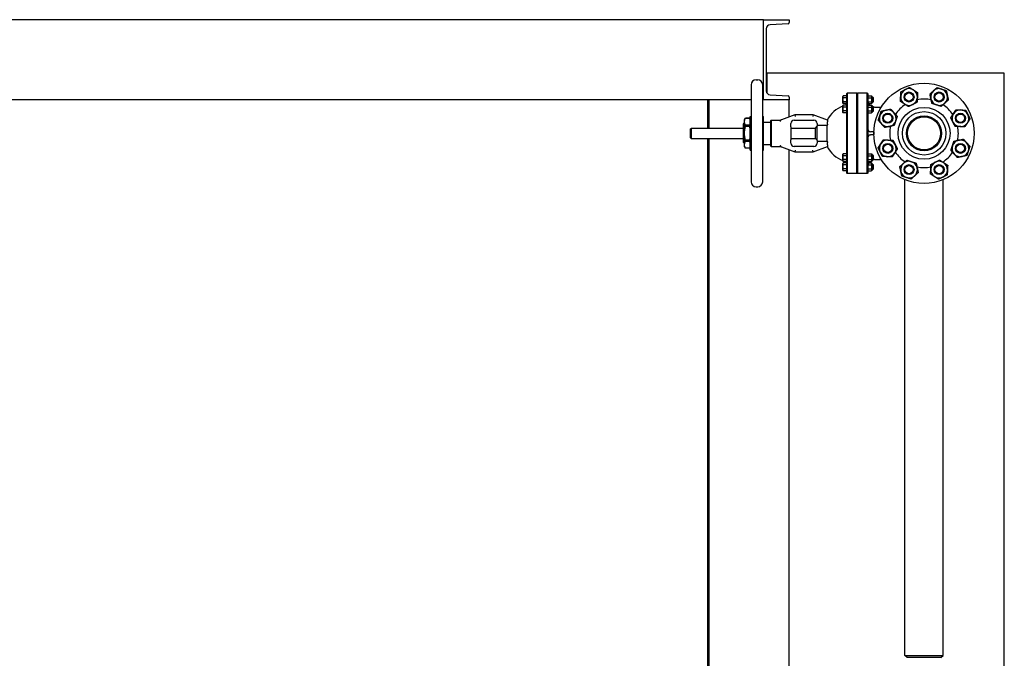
# Model space of a CAD drawing. Header units: inches. Extents: x 5 to 1128, y -85 to 748.
# Tile 598 of 656: x 982 to 1056, y 393 to 440. Entities that reach past the tile are written whole.
import ezdxf

# ---------------------------------------------------------------- set-up
doc = ezdxf.new("R2010")
doc.units = ezdxf.units.IN
doc.header["$LTSCALE"] = 32
doc.header["$MEASUREMENT"] = 0
doc.layers.add('Visible (ANSI)', color=7, linetype='Continuous', lineweight=30)

msp = doc.modelspace()

# ---------------------------------------------------------------- linework, layer by layer
at = {"layer": 'Visible (ANSI)'}
for p, q in [((1037.80578, 440.48367), (917.05578, 440.48367)), ((1037.80578, 434.48367), (1037.80578, 440.48367)), ((1037.80578, 440.48367), (1039.72578, 440.48367)), ((1039.72578, 440.48367), (1039.72578, 440.27662)), ((1038.00578, 439.80772), (1038.00578, 435.15962)), ((1039.63481, 440.18075), (1038.29306, 440.11045)), ((1037.24673, 435.98367), (1037.36484, 435.98367)), ((1038.00578, 436.48367), (1038.05578, 436.48367)), ((1038.05578, 436.34917), (1038.00578, 436.34917)), ((1055.80578, 436.48367), (1038.05578, 436.48367)), ((1038.05578, 436.48367), (1038.05578, 434.99284)), ((1055.80578, 360.48367), (1055.80578, 436.48367)), ((1036.87271, 435.60965), (1036.87271, 428.35769)), ((1037.73885, 428.35769), (1037.73885, 435.60965)), ((1036.87271, 434.48367), (917.05578, 434.48367)), ((1033.63578, 432.37737), (1033.63578, 434.48367)), ((1033.93283, 434.48367), (1033.72578, 434.48367)), ((1033.72578, 432.37737), (1033.72578, 434.48367)), ((1037.80578, 434.48367), (1037.73885, 434.48367)), ((1039.72578, 434.48367), (1037.80578, 434.48367)), ((1038.29306, 434.85689), (1039.63481, 434.78658)), ((1039.72578, 434.69072), (1039.72578, 434.48367)), ((1039.72578, 433.21107), (1039.72578, 434.48367)), ((1043.74338, 434.74154), (1043.76571, 434.78022)), ((1043.74338, 434.70805), (1043.74338, 434.74154)), ((1043.74338, 434.49154), (1043.74338, 434.70805)), ((1043.74338, 434.27504), (1043.74338, 434.49154)), ((1044.01838, 434.78022), (1043.76571, 434.78022)), ((1044.01838, 434.63588), (1043.76571, 434.63588)), ((1044.01838, 434.95242), (1044.04963, 434.98367)), ((1044.01838, 434.89479), (1044.01838, 434.95242)), ((1044.01838, 433.35832), (1044.01838, 434.89479)), ((1044.04963, 434.98367), (1044.04963, 434.92588)), ((1044.77453, 434.98367), (1044.04963, 434.98367)), ((1044.04963, 434.92588), (1044.04963, 433.36118)), ((1044.77453, 434.92588), (1044.77453, 434.98367)), ((1044.80578, 434.95242), (1044.77453, 434.98367)), ((1044.77453, 433.36118), (1044.77453, 434.92588)), ((1044.80578, 434.95242), (1044.83703, 434.98367)), ((1044.80578, 434.89479), (1044.80578, 434.95242)), ((1044.80578, 434.95242), (1044.80578, 434.89479)), ((1044.80578, 433.35832), (1044.80578, 434.89479)), ((1044.80578, 434.89479), (1044.80578, 433.35832)), ((1044.83703, 434.98367), (1044.83703, 434.92588)), ((1045.56193, 434.98367), (1044.83703, 434.98367)), ((1044.83703, 434.92588), (1044.83703, 433.36118)), ((1045.56193, 434.92588), (1045.56193, 434.98367)), ((1045.59318, 434.95242), (1045.56193, 434.98367)), ((1045.56193, 433.36118), (1045.56193, 434.92588)), ((1045.59318, 434.95242), (1045.59318, 434.89479)), ((1045.59318, 434.89479), (1045.59318, 433.35832)), ((1045.59318, 434.74154), (1045.61551, 434.78022)), ((1045.61551, 434.78022), (1045.88336, 434.78022)), ((1045.61551, 434.63588), (1045.88336, 434.63588)), ((1045.90568, 434.74154), (1045.88336, 434.78022)), ((1045.90568, 434.70805), (1045.90568, 434.74154)), ((1045.90568, 434.49154), (1045.90568, 434.70805)), ((1045.90568, 434.67904), (1045.98113, 434.67904)), ((1045.90568, 434.27504), (1045.90568, 434.49154)), ((1045.98113, 434.30404), (1045.98113, 434.67904)), ((1046.01838, 434.64179), (1045.98113, 434.67904)), ((1046.01838, 434.34129), (1046.01838, 434.64179)), ((1043.74338, 434.24154), (1043.74338, 434.27504)), ((1043.74338, 434.24154), (1043.76571, 434.20287)), ((1043.74338, 434.05257), (1043.76571, 434.09124)), ((1043.74338, 434.01907), (1043.74338, 434.05257)), ((1043.74338, 433.80257), (1043.74338, 434.01907)), ((1043.74338, 433.58606), (1043.74338, 433.80257)), ((1044.01838, 434.34721), (1043.76571, 434.34721)), ((1044.00328, 434.20287), (1043.76571, 434.20287)), ((1044.01838, 434.09124), (1043.76571, 434.09124)), ((1044.01838, 433.9469), (1043.76571, 433.9469)), ((1044.01838, 433.65823), (1043.76571, 433.65823)), ((1045.59318, 434.05257), (1045.61551, 434.09124)), ((1045.61551, 434.34721), (1045.88336, 434.34721)), ((1045.61551, 434.09124), (1045.88336, 434.09124)), ((1045.61551, 433.9469), (1045.88336, 433.9469)), ((1045.61551, 433.65823), (1045.88336, 433.65823)), ((1045.65977, 434.20287), (1045.88336, 434.20287)), ((1045.90568, 434.24154), (1045.88336, 434.20287)), ((1045.90568, 434.05257), (1045.88336, 434.09124)), ((1045.90568, 434.30404), (1045.98113, 434.30404)), ((1045.90568, 434.24154), (1045.90568, 434.27504)), ((1045.90568, 434.01907), (1045.90568, 434.05257)), ((1045.90568, 433.80257), (1045.90568, 434.01907)), ((1045.90568, 433.99007), (1045.98113, 433.99007)), ((1045.90568, 433.58606), (1045.90568, 433.80257)), ((1046.01838, 434.34129), (1045.98113, 434.30404)), ((1045.98113, 433.61507), (1045.98113, 433.99007)), ((1046.01838, 433.95282), (1045.98113, 433.99007)), ((1046.01838, 433.65232), (1045.98113, 433.61507)), ((1046.01838, 433.65232), (1046.01838, 433.95282)), ((1046.09318, 433.95217), (1046.614, 433.95217)), ((1036.38059, 432.98761), (1036.44878, 433.10572)), ((1036.38059, 432.8531), (1036.38059, 432.98761)), ((1036.44878, 433.10572), (1036.44878, 433.10365)), ((1036.74547, 433.10572), (1036.44878, 433.10572)), ((1036.74547, 433.10365), (1036.44878, 433.10365)), ((1036.74547, 433.10365), (1036.74547, 433.10572)), ((1036.81366, 432.98761), (1036.74547, 433.10572)), ((1036.81366, 430.72383), (1036.81366, 433.24351)), ((1036.81366, 433.24351), (1036.87271, 433.24351)), ((1037.73885, 433.24351), (1037.79791, 433.24351)), ((1037.79791, 430.72383), (1037.79791, 433.24351)), ((1038.34909, 432.93667), (1038.38034, 432.96792)), ((1038.34909, 431.03067), (1038.34909, 432.93667)), ((1038.38034, 432.96792), (1038.38034, 430.99942)), ((1038.38034, 432.96792), (1039.03571, 432.96792)), ((1039.14, 432.99786), (1039.07511, 432.97424)), ((1040.13944, 433.36162), (1039.14, 432.99786)), ((1040.09515, 432.96792), (1041.55578, 432.96792)), ((1040.13944, 433.36162), (1040.16148, 433.23662)), ((1041.5115, 433.36162), (1040.13944, 433.36162)), ((1041.5115, 433.36162), (1041.48946, 433.23662)), ((1042.59318, 432.96792), (1041.5115, 433.36162)), ((1042.59318, 432.96792), (1042.59318, 432.8349)), ((1043.74338, 433.55257), (1043.74338, 433.58606)), ((1043.74338, 433.55257), (1043.76571, 433.51389)), ((1044.01838, 433.51389), (1043.76571, 433.51389)), ((1044.01838, 430.60902), (1044.01838, 433.35832)), ((1044.04963, 433.36118), (1044.04963, 430.60616)), ((1044.77453, 430.60616), (1044.77453, 433.36118)), ((1044.80578, 430.60902), (1044.80578, 433.35832)), ((1044.80578, 433.35832), (1044.80578, 430.60902)), ((1044.83703, 433.36118), (1044.83703, 430.60616)), ((1045.56193, 430.60616), (1045.56193, 433.36118)), ((1045.59318, 433.55257), (1045.61551, 433.51389)), ((1045.59318, 433.35832), (1045.59318, 430.60902)), ((1045.61551, 433.51389), (1045.88336, 433.51389)), ((1045.90568, 433.55257), (1045.88336, 433.51389)), ((1045.90568, 433.61507), (1045.98113, 433.61507)), ((1045.90568, 433.55257), (1045.90568, 433.58606)), ((1032.34578, 432.31487), (1032.40828, 432.37737)), ((1032.34578, 431.65247), (1032.34578, 432.31487)), ((1032.40828, 431.58997), (1032.40828, 432.37737)), ((1032.40828, 432.37737), (1036.30185, 432.37737)), ((1036.30185, 432.6692), (1036.36435, 432.7317)), ((1036.30185, 431.29814), (1036.30185, 432.6692)), ((1036.36435, 431.23564), (1036.36435, 432.7317)), ((1036.36435, 432.7317), (1036.38059, 432.7317)), ((1036.38059, 431.98367), (1036.38059, 432.8531)), ((1036.74547, 432.60255), (1036.44878, 432.60255)), ((1036.44878, 432.60255), (1036.44878, 432.48477)), ((1036.74547, 432.48477), (1036.44878, 432.48477)), ((1036.74547, 432.48477), (1036.74547, 432.60255)), ((1037.79791, 432.81044), (1038.34909, 432.81044)), ((1039.05775, 432.8804), (1039.05775, 432.87342)), ((1039.84515, 432.61451), (1039.84515, 432.71792)), ((1039.84515, 432.47234), (1039.84515, 432.61451)), ((1039.84515, 432.47234), (1039.84515, 431.495)), ((1039.84515, 432.37737), (1041.67649, 432.37737)), ((1041.67649, 432.37737), (1041.80578, 432.50666)), ((1041.67649, 431.58997), (1041.67649, 432.37737)), ((1041.80578, 432.71792), (1041.80578, 432.53097)), ((1041.80578, 431.43637), (1041.80578, 432.53097)), ((1042.56209, 432.57422), (1041.93078, 432.57422)), ((1042.56209, 431.39312), (1042.56209, 432.57422)), ((1042.59318, 432.66758), (1042.59318, 432.8349)), ((1032.34578, 431.65247), (1032.40828, 431.58997)), ((1032.40828, 431.58997), (1036.30185, 431.58997)), ((1033.63578, 385.16987), (1033.63578, 431.58997)), ((1033.72578, 385.16987), (1033.72578, 431.58997)), ((1036.38059, 431.11423), (1036.38059, 431.98367)), ((1036.74547, 431.48257), (1036.44878, 431.48257)), ((1036.44878, 431.48257), (1036.44878, 431.36478)), ((1036.74547, 431.36478), (1036.74547, 431.48257)), ((1039.84515, 431.58997), (1041.67649, 431.58997)), ((1039.84515, 431.35283), (1039.84515, 431.495)), ((1041.67649, 431.58997), (1041.80578, 431.46068)), ((1046.05578, 432.08367), (1045.84318, 432.08367)), ((1045.84318, 431.88367), (1046.05578, 431.88367)), ((1046.05578, 432.08367), (1046.05712, 432.08367)), ((1046.05578, 432.08367), (1046.05578, 431.98367)), ((1046.05578, 431.98367), (1046.05578, 431.88367)), ((1046.05712, 431.88367), (1046.05578, 431.88367)), ((1036.30185, 431.29814), (1036.36435, 431.23564)), ((1036.36435, 431.23564), (1036.38059, 431.23564)), ((1036.38059, 430.97973), (1036.38059, 431.11423)), ((1036.38059, 430.97973), (1036.44878, 430.86162)), ((1036.74547, 431.36478), (1036.44878, 431.36478)), ((1036.74547, 430.86368), (1036.44878, 430.86368)), ((1036.44878, 430.86368), (1036.44878, 430.86162)), ((1036.74547, 430.86162), (1036.44878, 430.86162)), ((1036.81366, 430.97973), (1036.74547, 430.86162)), ((1036.74547, 430.86162), (1036.74547, 430.86368)), ((1036.81366, 430.72383), (1036.87271, 430.72383)), ((1037.73885, 430.72383), (1037.79791, 430.72383)), ((1037.79791, 431.1569), (1038.34909, 431.1569)), ((1038.34909, 431.03067), (1038.38034, 430.99942)), ((1038.38034, 430.99942), (1039.03571, 430.99942)), ((1039.05775, 431.09391), (1039.05775, 431.08694)), ((1039.07511, 430.9931), (1039.14, 430.96948)), ((1039.14, 430.96948), (1040.13944, 430.60572)), ((1039.72578, 385.76029), (1039.72578, 430.75627)), ((1039.84515, 431.24942), (1039.84515, 431.35283)), ((1041.55578, 430.99942), (1040.09515, 430.99942)), ((1040.16148, 430.73072), (1040.13944, 430.60572)), ((1041.5115, 430.60572), (1041.48946, 430.73072)), ((1041.5115, 430.60572), (1042.59318, 430.99942)), ((1041.80578, 431.43637), (1041.80578, 431.24942)), ((1041.93078, 431.39312), (1042.56209, 431.39312)), ((1042.59318, 431.13244), (1042.59318, 431.29976)), ((1042.59318, 431.13244), (1042.59318, 430.99942)), ((1040.13944, 430.60572), (1041.5115, 430.60572)), ((1043.74338, 430.41477), (1043.76571, 430.45345)), ((1043.74338, 430.38128), (1043.74338, 430.41477)), ((1043.74338, 430.16477), (1043.74338, 430.38128)), ((1043.74338, 429.94827), (1043.74338, 430.16477)), ((1044.01838, 430.45345), (1043.76571, 430.45345)), ((1044.01838, 430.30911), (1043.76571, 430.30911)), ((1044.01838, 430.02043), (1043.76571, 430.02043)), ((1044.01838, 429.07255), (1044.01838, 430.60902)), ((1044.04963, 430.60616), (1044.04963, 429.04146)), ((1044.77453, 429.04146), (1044.77453, 430.60616)), ((1044.80578, 429.07255), (1044.80578, 430.60902)), ((1044.80578, 430.60902), (1044.80578, 429.07255)), ((1044.83703, 430.60616), (1044.83703, 429.04146)), ((1045.56193, 429.04146), (1045.56193, 430.60616)), ((1045.59318, 430.60902), (1045.59318, 429.07255)), ((1045.59318, 430.41477), (1045.61551, 430.45345)), ((1045.61551, 430.45345), (1045.88336, 430.45345)), ((1045.61551, 430.30911), (1045.88336, 430.30911)), ((1045.61551, 430.02043), (1045.88336, 430.02043)), ((1045.90568, 430.41477), (1045.88336, 430.45345)), ((1045.90568, 430.38128), (1045.90568, 430.41477)), ((1045.90568, 430.16477), (1045.90568, 430.38128)), ((1045.90568, 430.35227), (1045.98113, 430.35227)), ((1045.90568, 429.94827), (1045.90568, 430.16477)), ((1045.90568, 429.97727), (1045.98113, 429.97727)), ((1045.98113, 429.97727), (1045.98113, 430.35227)), ((1046.01838, 430.31502), (1045.98113, 430.35227)), ((1046.01838, 430.01452), (1045.98113, 429.97727)), ((1046.01838, 430.01452), (1046.01838, 430.31502)), ((1046.09318, 430.01517), (1046.614, 430.01517)), ((1043.74338, 429.91477), (1043.74338, 429.94827)), ((1043.74338, 429.91477), (1043.76571, 429.8761)), ((1043.74338, 429.7258), (1043.76571, 429.76447)), ((1043.74338, 429.6923), (1043.74338, 429.7258)), ((1043.74338, 429.4758), (1043.74338, 429.6923)), ((1043.74338, 429.25929), (1043.74338, 429.4758)), ((1043.74338, 429.2258), (1043.74338, 429.25929)), ((1044.01838, 429.8761), (1043.76571, 429.8761)), ((1044.00328, 429.76447), (1043.76571, 429.76447)), ((1044.01838, 429.62013), (1043.76571, 429.62013)), ((1044.01838, 429.33146), (1043.76571, 429.33146)), ((1045.59318, 429.91477), (1045.61551, 429.8761)), ((1045.61551, 429.8761), (1045.88336, 429.8761)), ((1045.61551, 429.62013), (1045.88336, 429.62013)), ((1045.61551, 429.33146), (1045.88336, 429.33146)), ((1045.65977, 429.76447), (1045.88336, 429.76447)), ((1045.90568, 429.91477), (1045.88336, 429.8761)), ((1045.90568, 429.7258), (1045.88336, 429.76447)), ((1045.90568, 429.91477), (1045.90568, 429.94827)), ((1045.90568, 429.6923), (1045.90568, 429.7258)), ((1045.90568, 429.4758), (1045.90568, 429.6923)), ((1045.90568, 429.6633), (1045.98113, 429.6633)), ((1045.90568, 429.25929), (1045.90568, 429.4758)), ((1045.90568, 429.2883), (1045.98113, 429.2883)), ((1045.90568, 429.2258), (1045.90568, 429.25929)), ((1045.98113, 429.2883), (1045.98113, 429.6633)), ((1046.01838, 429.62605), (1045.98113, 429.6633)), ((1046.01838, 429.32555), (1045.98113, 429.2883)), ((1046.01838, 429.32555), (1046.01838, 429.62605)), ((1043.74338, 429.2258), (1043.76571, 429.18712)), ((1044.01838, 429.18712), (1043.76571, 429.18712)), ((1044.01838, 429.01492), (1044.01838, 429.07255)), ((1044.01838, 429.01492), (1044.04963, 428.98367)), ((1044.04963, 429.04146), (1044.04963, 428.98367)), ((1044.77453, 428.98367), (1044.04963, 428.98367)), ((1044.77453, 428.98367), (1044.77453, 429.04146)), ((1044.80578, 429.01492), (1044.77453, 428.98367)), ((1044.80578, 429.01492), (1044.80578, 429.07255)), ((1044.80578, 429.07255), (1044.80578, 429.01492)), ((1044.80578, 429.01492), (1044.83703, 428.98367)), ((1044.83703, 429.04146), (1044.83703, 428.98367)), ((1045.56193, 428.98367), (1044.83703, 428.98367)), ((1045.56193, 428.98367), (1045.56193, 429.04146)), ((1045.59318, 429.01492), (1045.56193, 428.98367)), ((1045.59318, 429.2258), (1045.61551, 429.18712)), ((1045.59318, 429.07255), (1045.59318, 429.01492)), ((1045.61551, 429.18712), (1045.88336, 429.18712)), ((1045.90568, 429.2258), (1045.88336, 429.18712)), ((1048.36828, 392.91659), (1048.36828, 428.52013)), ((1051.24328, 392.91659), (1051.24328, 428.52013)), ((1037.24673, 427.98367), (1037.36484, 427.98367)), ((1048.36828, 392.91659), (1051.24328, 392.91659)), ((1048.55128, 392.77617), (1048.36828, 392.91659)), ((1051.06028, 392.77617), (1048.55128, 392.77617)), ((1051.06028, 392.77617), (1051.24328, 392.91659))]:
    msp.add_line(p, q, dxfattribs=at)
for centre, radius in [((1049.80578, 431.98367), 3.75), ((1048.68069, 434.69988), 0.37513), ((1048.68069, 434.69988), 0.375), ((1048.68069, 434.69988), 0.3125), ((1050.93087, 434.69988), 0.37513), ((1050.93087, 434.69988), 0.375), ((1050.93087, 434.69988), 0.3125), ((1049.80578, 431.98367), 1.94), ((1047.08958, 433.10876), 0.37513), ((1047.08958, 433.10876), 0.375), ((1047.08958, 433.10876), 0.3125), ((1049.80578, 431.98367), 1.625), ((1049.80578, 431.98367), 1.31), ((1049.80578, 431.98367), 1.235), ((1052.52199, 433.10876), 0.37513), ((1052.52199, 433.10876), 0.375), ((1052.52199, 433.10876), 0.3125), ((1047.08958, 430.85858), 0.37513), ((1047.08958, 430.85858), 0.375), ((1047.08958, 430.85858), 0.3125), ((1052.52199, 430.85858), 0.37513), ((1052.52199, 430.85858), 0.375), ((1052.52199, 430.85858), 0.3125), ((1048.68069, 429.26746), 0.37513), ((1048.68069, 429.26746), 0.375), ((1048.68069, 429.26746), 0.3125), ((1050.93087, 429.26746), 0.37513), ((1050.93087, 429.26746), 0.375), ((1050.93087, 429.26746), 0.3125)]:
    msp.add_circle(centre, radius, dxfattribs=at)
for centre, radius, start, end in [((1038.30892, 439.80772), 0.30314, 92.9995555, 180), ((1039.62978, 440.27662), 0.096, 272.9995555, 0), ((1037.24673, 435.60965), 0.37402, 90, 180), ((1037.36484, 435.60965), 0.37402, 0, 90), ((1038.30892, 435.15962), 0.30314, 180, 267.0004445), ((1048.68069, 434.69988), 0.625, 117.1376728, 177.1376728), ((1048.68069, 434.69988), 0.625, 57.1376728, 117.1376728), ((1048.68069, 434.69988), 0.625, 357.1376728, 57.1376728), ((1050.93087, 434.69988), 0.625, 132.1376728, 192.1376728), ((1050.93087, 434.69988), 0.625, 72.1376728, 132.1376728), ((1050.93087, 434.69988), 0.625, 12.1376728, 72.1376728), ((1039.62978, 434.69072), 0.096, 0, 87.0004445), ((1046.09318, 434.45217), 0.5, 180, 226.2084526), ((1048.68069, 434.69988), 0.625, 177.1376728, 237.1376728), ((1048.68069, 434.69988), 0.625, 297.1376728, 357.1376728), ((1049.80578, 431.98367), 2.565, 78.0698764, 101.4554308), ((1050.93087, 434.69988), 0.625, 192.1376728, 252.1376728), ((1050.93087, 434.69988), 0.625, 312.1376728, 12.1376728), ((1044.49082, 431.98367), 2.16535, 110.192895, 152.6806842), ((1043.76838, 434.28845), 0.25, 307.923408, 339.9811902), ((1046.09318, 434.45217), 0.5, 260.7097632, 270), ((1047.08958, 433.10876), 0.625, 102.1376728, 162.1376728), ((1047.08958, 433.10876), 0.625, 42.1376728, 102.1376728), ((1049.80578, 431.98367), 2.565, 123.0698764, 146.4554308), ((1048.68069, 434.69988), 0.625, 237.1376728, 297.1376728), ((1050.93087, 434.69988), 0.625, 252.1376728, 312.1376728), ((1049.80578, 431.98367), 2.565, 33.0698764, 56.4554308), ((1052.52199, 433.10876), 0.625, 87.1376728, 147.1376728), ((1052.52199, 433.10876), 0.625, 27.1376728, 87.1376728), ((1039.03571, 433.09292), 0.125, 270, 290), ((1039.18275, 432.8804), 0.125, 110, 180), ((1040.09515, 432.71792), 0.25, 90, 180), ((1041.55578, 432.71792), 0.25, 0, 90), ((1047.08958, 433.10876), 0.625, 162.1376728, 222.1376728), ((1047.08958, 433.10876), 0.625, 282.1376728, 342.1376728), ((1047.08958, 433.10876), 0.625, 342.1376728, 42.1376728), ((1052.52199, 433.10876), 0.625, 147.1376728, 207.1376728), ((1052.52199, 433.10876), 0.625, 327.1376728, 27.1376728), ((1044.49082, 431.98367), 2.01712, 160.1808788, 162.9761338), ((1045.84318, 432.33367), 0.25, 180, 261.3958883), ((1047.08958, 433.10876), 0.625, 222.1376728, 282.1376728), ((1049.80578, 431.98367), 2.565, 168.0698764, 191.4554308), ((1052.52199, 433.10876), 0.625, 207.1376728, 267.1376728), ((1049.80578, 431.98367), 2.565, 348.0698764, 11.4554308), ((1052.52199, 433.10876), 0.625, 267.1376728, 327.1376728), ((1045.84318, 431.63367), 0.25, 98.6041117, 180), ((1047.08958, 430.85858), 0.625, 87.1376728, 147.1376728), ((1047.08958, 430.85858), 0.625, 27.1376728, 87.1376728), ((1052.52199, 430.85858), 0.625, 102.1376728, 162.1376728), ((1052.52199, 430.85858), 0.625, 42.1376728, 102.1376728), ((1039.03571, 430.87442), 0.125, 70, 90), ((1039.18275, 431.08694), 0.125, 180, 250), ((1040.09515, 431.24942), 0.25, 180, 270), ((1041.55578, 431.24942), 0.25, 270, 0), ((1044.49082, 431.98367), 2.01712, 197.0238662, 199.8191212), ((1044.49082, 431.98367), 2.16535, 207.3193158, 249.807105), ((1047.08958, 430.85858), 0.625, 147.1376728, 207.1376728), ((1047.08958, 430.85858), 0.625, 327.1376728, 27.1376728), ((1052.52199, 430.85858), 0.625, 162.1376728, 222.1376728), ((1052.52199, 430.85858), 0.625, 342.1376728, 42.1376728), ((1046.09318, 429.51517), 0.5, 90, 99.2902368), ((1047.08958, 430.85858), 0.625, 207.1376728, 267.1376728), ((1047.08958, 430.85858), 0.625, 267.1376728, 327.1376728), ((1049.80578, 431.98367), 2.565, 213.0698764, 236.4554308), ((1049.80578, 431.98367), 2.565, 303.0698764, 326.4554308), ((1052.52199, 430.85858), 0.625, 222.1376728, 282.1376728), ((1052.52199, 430.85858), 0.625, 282.1376728, 342.1376728), ((1043.76838, 429.67889), 0.25, 20.0188098, 52.076592), ((1046.09318, 429.51517), 0.5, 133.7915474, 180), ((1048.68069, 429.26746), 0.625, 132.1376728, 192.1376728), ((1048.68069, 429.26746), 0.625, 72.1376728, 132.1376728), ((1048.68069, 429.26746), 0.625, 12.1376728, 72.1376728), ((1048.68069, 429.26746), 0.625, 312.1376728, 12.1376728), ((1049.80578, 431.98367), 2.565, 258.0698764, 281.4554308), ((1050.93087, 429.26746), 0.625, 177.1376728, 237.1376728), ((1050.93087, 429.26746), 0.625, 117.1376728, 177.1376728), ((1050.93087, 429.26746), 0.625, 57.1376728, 117.1376728), ((1050.93087, 429.26746), 0.625, 297.1376728, 357.1376728), ((1050.93087, 429.26746), 0.625, 357.1376728, 57.1376728), ((1048.68069, 429.26746), 0.625, 192.1376728, 252.1376728), ((1048.68069, 429.26746), 0.625, 252.1376728, 312.1376728), ((1050.93087, 429.26746), 0.625, 237.1376728, 297.1376728), ((1037.24673, 428.35769), 0.37402, 180, 270), ((1037.36484, 428.35769), 0.37402, 270, 0)]:
    msp.add_arc(centre, radius, start, end, dxfattribs=at)
for points, weights in [([(1048.07449, 435.09148), (1048.24658, 435.17968), (1048.39561, 435.25607)], [1, 1.0379548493, 1]), ([(1048.39561, 435.25607), (1048.54464, 435.33246), (1048.71673, 435.42066)], [1, 1.0379548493, 1]), ([(1048.71673, 435.42066), (1048.87916, 435.31573), (1049.01983, 435.22486)], [1, 1.0379548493, 1]), ([(1049.01983, 435.22486), (1049.1605, 435.13399), (1049.32293, 435.02906)], [1, 1.0379548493, 1]), ([(1050.24397, 434.92124), (1050.38737, 435.05098), (1050.51155, 435.16333)], [1, 1.0379548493, 1]), ([(1050.51155, 435.16333), (1050.63573, 435.27569), (1050.77913, 435.40543)], [1, 1.0379548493, 1]), ([(1050.77913, 435.40543), (1050.96318, 435.34612), (1051.12258, 435.29475)], [1, 1.0379548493, 1]), ([(1051.12258, 435.29475), (1051.28197, 435.24338), (1051.46603, 435.18407)], [1, 1.0379548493, 1]), ([(1051.46603, 435.18407), (1051.50669, 434.99501), (1051.5419, 434.83129)], [1, 1.0379548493, 1]), ([(1043.74338, 434.70805), (1043.74338, 434.74154), (1043.76571, 434.78022)], [1, 1.04314139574, 1.01001874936]), ([(1043.76571, 434.63588), (1043.74338, 434.67456), (1043.74338, 434.70805)], [1.01001874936, 1.04314139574, 1]), ([(1043.74338, 434.49154), (1043.74338, 434.55853), (1043.76571, 434.63588)], [1, 1.04314139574, 1.01001874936]), ([(1043.76571, 434.34721), (1043.74338, 434.42456), (1043.74338, 434.49154)], [1.01001874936, 1.04314139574, 1]), ([(1045.59318, 434.70805), (1045.59318, 434.74154), (1045.61551, 434.78022)], [1, 1.04314139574, 1.01001874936]), ([(1045.61551, 434.63588), (1045.59318, 434.67456), (1045.59318, 434.70805)], [1.01001874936, 1.04314139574, 1]), ([(1045.59318, 434.49154), (1045.59318, 434.55853), (1045.61551, 434.63588)], [1, 1.04314139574, 1.01001874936]), ([(1045.61551, 434.34721), (1045.59318, 434.42456), (1045.59318, 434.49154)], [1.01001874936, 1.04314139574, 1]), ([(1045.88336, 434.78022), (1045.90568, 434.74154), (1045.90568, 434.70805)], [1.01001874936, 1.04314139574, 1]), ([(1045.90568, 434.70805), (1045.90568, 434.67456), (1045.88336, 434.63588)], [1, 1.04314139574, 1.01001874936]), ([(1045.88336, 434.63588), (1045.90568, 434.55853), (1045.90568, 434.49154)], [1.01001874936, 1.04314139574, 1]), ([(1045.90568, 434.49154), (1045.90568, 434.42456), (1045.88336, 434.34721)], [1, 1.04314139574, 1.01001874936]), ([(1048.03845, 434.37069), (1048.04811, 434.56383), (1048.05647, 434.73109)], [1, 1.0379548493, 1]), ([(1048.05647, 434.73109), (1048.06484, 434.89834), (1048.07449, 435.09148)], [1, 1.0379548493, 1]), ([(1049.30491, 434.66867), (1049.29655, 434.50141), (1049.28689, 434.30827)], [1, 1.0379548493, 1]), ([(1049.32293, 435.02906), (1049.31328, 434.83592), (1049.30491, 434.66867)], [1, 1.0379548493, 1]), ([(1050.31984, 434.56846), (1050.28463, 434.73219), (1050.24397, 434.92124)], [1, 1.0379548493, 1]), ([(1050.39572, 434.21568), (1050.35506, 434.40474), (1050.31984, 434.56846)], [1, 1.0379548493, 1]), ([(1051.61777, 434.47851), (1051.47438, 434.34877), (1051.35019, 434.23642)], [1, 1.0379548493, 1]), ([(1051.5419, 434.83129), (1051.57711, 434.66756), (1051.61777, 434.47851)], [1, 1.0379548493, 1]), ([(1043.74338, 434.27504), (1043.74338, 434.30853), (1043.76571, 434.34721)], [1, 1.04314139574, 1.01001874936]), ([(1043.76571, 434.20287), (1043.74338, 434.24154), (1043.74338, 434.27504)], [1.01001874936, 1.04314139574, 1]), ([(1043.74338, 434.01907), (1043.74338, 434.05257), (1043.76571, 434.09124)], [1, 1.04314139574, 1.01001874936]), ([(1043.76571, 433.9469), (1043.74338, 433.98558), (1043.74338, 434.01907)], [1.01001874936, 1.04314139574, 1]), ([(1043.74338, 433.80257), (1043.74338, 433.86955), (1043.76571, 433.9469)], [1, 1.04314139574, 1.01001874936]), ([(1043.76571, 433.65823), (1043.74338, 433.73558), (1043.74338, 433.80257)], [1.01001874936, 1.04314139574, 1]), ([(1043.74338, 433.58606), (1043.74338, 433.61955), (1043.76571, 433.65823)], [1, 1.04314139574, 1.01001874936]), ([(1045.59318, 434.01907), (1045.59318, 434.05257), (1045.61551, 434.09124)], [1, 1.04314139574, 1.01001874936]), ([(1045.61551, 433.9469), (1045.59318, 433.98558), (1045.59318, 434.01907)], [1.01001874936, 1.04314139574, 1]), ([(1045.59318, 433.80257), (1045.59318, 433.86955), (1045.61551, 433.9469)], [1, 1.04314139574, 1.01001874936]), ([(1045.61551, 433.65823), (1045.59318, 433.73558), (1045.59318, 433.80257)], [1.01001874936, 1.04314139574, 1]), ([(1045.59318, 433.58606), (1045.59318, 433.61955), (1045.61551, 433.65823)], [1, 1.04314139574, 1.01001874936]), ([(1045.60771, 434.33252), (1045.61117, 434.33969), (1045.61551, 434.34721)], [1.01983175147, 1.01629387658, 1.01001874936]), ([(1045.88336, 434.34721), (1045.90568, 434.30853), (1045.90568, 434.27504)], [1.01001874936, 1.04314139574, 1]), ([(1045.90568, 434.27504), (1045.90568, 434.24154), (1045.88336, 434.20287)], [1, 1.04314139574, 1.01001874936]), ([(1045.88336, 434.09124), (1045.90568, 434.05257), (1045.90568, 434.01907)], [1.01001874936, 1.04314139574, 1]), ([(1045.90568, 434.01907), (1045.90568, 433.98558), (1045.88336, 433.9469)], [1, 1.04314139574, 1.01001874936]), ([(1045.88336, 433.9469), (1045.90568, 433.86955), (1045.90568, 433.80257)], [1.01001874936, 1.04314139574, 1]), ([(1045.90568, 433.80257), (1045.90568, 433.73558), (1045.88336, 433.65823)], [1, 1.04314139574, 1.01001874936]), ([(1045.88336, 433.65823), (1045.90568, 433.61955), (1045.90568, 433.58606)], [1.01001874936, 1.04314139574, 1]), ([(1046.60539, 433.64392), (1046.79444, 433.68457), (1046.95816, 433.71979)], [1, 1.0379548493, 1]), ([(1046.95816, 433.71979), (1047.12189, 433.755), (1047.31094, 433.79566)], [1, 1.0379548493, 1]), ([(1047.31094, 433.79566), (1047.44068, 433.65226), (1047.55304, 433.52808)], [1, 1.0379548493, 1]), ([(1048.34155, 434.17489), (1048.20089, 434.26576), (1048.03845, 434.37069)], [1, 1.0379548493, 1]), ([(1048.64466, 433.97909), (1048.48222, 434.08402), (1048.34155, 434.17489)], [1, 1.0379548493, 1]), ([(1048.96577, 434.14368), (1048.81674, 434.06729), (1048.64466, 433.97909)], [1, 1.0379548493, 1]), ([(1049.28689, 434.30827), (1049.11481, 434.22007), (1048.96577, 434.14368)], [1, 1.0379548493, 1]), ([(1050.73917, 434.105), (1050.57977, 434.15637), (1050.39572, 434.21568)], [1, 1.0379548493, 1]), ([(1051.08262, 433.99432), (1050.89856, 434.05363), (1050.73917, 434.105)], [1, 1.0379548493, 1]), ([(1051.35019, 434.23642), (1051.22601, 434.12406), (1051.08262, 433.99432)], [1, 1.0379548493, 1]), ([(1051.997, 433.4479), (1052.08788, 433.58857), (1052.19281, 433.751)], [1, 1.0379548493, 1]), ([(1052.19281, 433.751), (1052.38594, 433.74134), (1052.5532, 433.73298)], [1, 1.0379548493, 1]), ([(1052.5532, 433.73298), (1052.72046, 433.72462), (1052.91359, 433.71496)], [1, 1.0379548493, 1]), ([(1052.91359, 433.71496), (1053.0018, 433.54287), (1053.07818, 433.39384)], [1, 1.0379548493, 1]), ([(1036.38059, 432.8531), (1036.38059, 432.97142), (1036.44878, 433.10365)], [1, 1.03775343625, 1.0171026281]), ([(1036.74547, 433.10365), (1036.81366, 432.97142), (1036.81366, 432.8531)], [1.0171026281, 1.03775343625, 1]), ([(1043.76571, 433.51389), (1043.74338, 433.55257), (1043.74338, 433.58606)], [1.01001874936, 1.04314139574, 1]), ([(1045.61551, 433.51389), (1045.59318, 433.55257), (1045.59318, 433.58606)], [1.01001874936, 1.04314139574, 1]), ([(1045.90568, 433.58606), (1045.90568, 433.55257), (1045.88336, 433.51389)], [1, 1.04314139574, 1.01001874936]), ([(1046.38402, 432.95702), (1046.44334, 433.14107), (1046.4947, 433.30047)], [1, 1.0379548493, 1]), ([(1046.62612, 432.68944), (1046.51376, 432.81362), (1046.38402, 432.95702)], [1, 1.0379548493, 1]), ([(1046.4947, 433.30047), (1046.54607, 433.45986), (1046.60539, 433.64392)], [1, 1.0379548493, 1]), ([(1047.55304, 433.52808), (1047.66539, 433.4039), (1047.79513, 433.2605)], [1, 1.0379548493, 1]), ([(1047.68445, 432.91705), (1047.63308, 432.75766), (1047.57377, 432.5736)], [1, 1.0379548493, 1]), ([(1047.79513, 433.2605), (1047.73582, 433.07645), (1047.68445, 432.91705)], [1, 1.0379548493, 1]), ([(1051.8012, 433.1448), (1051.90613, 433.30723), (1051.997, 433.4479)], [1, 1.0379548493, 1]), ([(1051.96579, 432.82368), (1051.88941, 432.97271), (1051.8012, 433.1448)], [1, 1.0379548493, 1]), ([(1053.24278, 433.07272), (1053.13785, 432.91029), (1053.04697, 432.76962)], [1, 1.0379548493, 1]), ([(1053.07818, 433.39384), (1053.15457, 433.24481), (1053.24278, 433.07272)], [1, 1.0379548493, 1]), ([(1036.44878, 432.60255), (1036.38059, 432.73479), (1036.38059, 432.8531)], [1.0171026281, 1.03775343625, 1]), ([(1036.38059, 431.98367), (1036.38059, 432.2203), (1036.44878, 432.48477)], [1, 1.03775343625, 1.0171026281]), ([(1036.81366, 432.8531), (1036.81366, 432.73479), (1036.74547, 432.60255)], [1, 1.03775343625, 1.0171026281]), ([(1036.74547, 432.48477), (1036.81366, 432.2203), (1036.81366, 431.98367)], [1.0171026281, 1.03775343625, 1]), ([(1046.86821, 432.42186), (1046.73847, 432.56525), (1046.62612, 432.68944)], [1, 1.0379548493, 1]), ([(1047.22099, 432.49773), (1047.05727, 432.46252), (1046.86821, 432.42186)], [1, 1.0379548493, 1]), ([(1047.57377, 432.5736), (1047.38471, 432.53294), (1047.22099, 432.49773)], [1, 1.0379548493, 1]), ([(1052.13038, 432.50256), (1052.04218, 432.67465), (1051.96579, 432.82368)], [1, 1.0379548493, 1]), ([(1052.49078, 432.48454), (1052.32352, 432.4929), (1052.13038, 432.50256)], [1, 1.0379548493, 1]), ([(1052.85117, 432.46652), (1052.65804, 432.47618), (1052.49078, 432.48454)], [1, 1.0379548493, 1]), ([(1053.04697, 432.76962), (1052.9561, 432.62895), (1052.85117, 432.46652)], [1, 1.0379548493, 1]), ([(1036.44878, 431.48257), (1036.38059, 431.74704), (1036.38059, 431.98367)], [1.0171026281, 1.03775343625, 1]), ([(1036.81366, 431.98367), (1036.81366, 431.74704), (1036.74547, 431.48257)], [1, 1.03775343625, 1.0171026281]), ([(1046.56459, 431.19772), (1046.65546, 431.33839), (1046.76039, 431.50082)], [1, 1.0379548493, 1]), ([(1046.76039, 431.50082), (1046.95353, 431.49116), (1047.12079, 431.4828)], [1, 1.0379548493, 1]), ([(1047.12079, 431.4828), (1047.28805, 431.47444), (1047.48118, 431.46478)], [1, 1.0379548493, 1]), ([(1047.48118, 431.46478), (1047.56939, 431.29269), (1047.64577, 431.14366)], [1, 1.0379548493, 1]), ([(1052.0378, 431.39374), (1052.22685, 431.4344), (1052.39058, 431.46961)], [1, 1.0379548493, 1]), ([(1052.39058, 431.46961), (1052.5543, 431.50482), (1052.74335, 431.54548)], [1, 1.0379548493, 1]), ([(1052.74335, 431.54548), (1052.87309, 431.40209), (1052.98545, 431.2779)], [1, 1.0379548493, 1]), ([(1036.38059, 431.11423), (1036.38059, 431.23255), (1036.44878, 431.36478)], [1, 1.03775343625, 1.0171026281]), ([(1036.44878, 430.86368), (1036.38059, 430.99592), (1036.38059, 431.11423)], [1.0171026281, 1.03775343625, 1]), ([(1036.74547, 431.36478), (1036.81366, 431.23255), (1036.81366, 431.11423)], [1.0171026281, 1.03775343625, 1]), ([(1036.81366, 431.11423), (1036.81366, 430.99592), (1036.74547, 430.86368)], [1, 1.03775343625, 1.0171026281]), ([(1046.36879, 430.89462), (1046.47372, 431.05705), (1046.56459, 431.19772)], [1, 1.0379548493, 1]), ([(1046.53338, 430.5735), (1046.45699, 430.72253), (1046.36879, 430.89462)], [1, 1.0379548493, 1]), ([(1047.81036, 430.82254), (1047.70543, 430.66011), (1047.61456, 430.51944)], [1, 1.0379548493, 1]), ([(1047.64577, 431.14366), (1047.72216, 430.99463), (1047.81036, 430.82254)], [1, 1.0379548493, 1]), ([(1051.81643, 430.70684), (1051.87575, 430.89089), (1051.92712, 431.05029)], [1, 1.0379548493, 1]), ([(1052.05853, 430.43926), (1051.94617, 430.56344), (1051.81643, 430.70684)], [1, 1.0379548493, 1]), ([(1051.92712, 431.05029), (1051.97848, 431.20968), (1052.0378, 431.39374)], [1, 1.0379548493, 1]), ([(1052.98545, 431.2779), (1053.0978, 431.15372), (1053.22754, 431.01032)], [1, 1.0379548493, 1]), ([(1053.22754, 431.01032), (1053.16823, 430.82627), (1053.11686, 430.66687)], [1, 1.0379548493, 1]), ([(1043.74338, 430.38128), (1043.74338, 430.41477), (1043.76571, 430.45345)], [1, 1.04314139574, 1.01001874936]), ([(1043.76571, 430.30911), (1043.74338, 430.34778), (1043.74338, 430.38128)], [1.01001874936, 1.04314139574, 1]), ([(1043.74338, 430.16477), (1043.74338, 430.23176), (1043.76571, 430.30911)], [1, 1.04314139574, 1.01001874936]), ([(1043.76571, 430.02043), (1043.74338, 430.09778), (1043.74338, 430.16477)], [1.01001874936, 1.04314139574, 1]), ([(1043.74338, 429.94827), (1043.74338, 429.98176), (1043.76571, 430.02043)], [1, 1.04314139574, 1.01001874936]), ([(1045.59318, 430.38128), (1045.59318, 430.41477), (1045.61551, 430.45345)], [1, 1.04314139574, 1.01001874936]), ([(1045.61551, 430.30911), (1045.59318, 430.34778), (1045.59318, 430.38128)], [1.01001874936, 1.04314139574, 1]), ([(1045.59318, 430.16477), (1045.59318, 430.23176), (1045.61551, 430.30911)], [1, 1.04314139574, 1.01001874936]), ([(1045.61551, 430.02043), (1045.59318, 430.09778), (1045.59318, 430.16477)], [1.01001874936, 1.04314139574, 1]), ([(1045.59318, 429.94827), (1045.59318, 429.98176), (1045.61551, 430.02043)], [1, 1.04314139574, 1.01001874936]), ([(1045.88336, 430.45345), (1045.90568, 430.41477), (1045.90568, 430.38128)], [1.01001874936, 1.04314139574, 1]), ([(1045.90568, 430.38128), (1045.90568, 430.34778), (1045.88336, 430.30911)], [1, 1.04314139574, 1.01001874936]), ([(1045.88336, 430.30911), (1045.90568, 430.23176), (1045.90568, 430.16477)], [1.01001874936, 1.04314139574, 1]), ([(1045.90568, 430.16477), (1045.90568, 430.09778), (1045.88336, 430.02043)], [1, 1.04314139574, 1.01001874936]), ([(1045.88336, 430.02043), (1045.90568, 429.98176), (1045.90568, 429.94827)], [1.01001874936, 1.04314139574, 1]), ([(1046.69797, 430.25238), (1046.60977, 430.42447), (1046.53338, 430.5735)], [1, 1.0379548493, 1]), ([(1047.05837, 430.23436), (1046.89111, 430.24272), (1046.69797, 430.25238)], [1, 1.0379548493, 1]), ([(1047.41876, 430.21634), (1047.22563, 430.226), (1047.05837, 430.23436)], [1, 1.0379548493, 1]), ([(1047.61456, 430.51944), (1047.52369, 430.37877), (1047.41876, 430.21634)], [1, 1.0379548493, 1]), ([(1048.26137, 429.73092), (1048.38556, 429.84328), (1048.52895, 429.97302)], [1, 1.0379548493, 1]), ([(1048.52895, 429.97302), (1048.713, 429.9137), (1048.8724, 429.86234)], [1, 1.0379548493, 1]), ([(1050.64579, 429.82366), (1050.79482, 429.90005), (1050.96691, 429.98825)], [1, 1.0379548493, 1]), ([(1050.96691, 429.98825), (1051.12934, 429.88332), (1051.27001, 429.79245)], [1, 1.0379548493, 1]), ([(1052.30062, 430.17168), (1052.17089, 430.31508), (1052.05853, 430.43926)], [1, 1.0379548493, 1]), ([(1052.6534, 430.24755), (1052.48968, 430.21234), (1052.30062, 430.17168)], [1, 1.0379548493, 1]), ([(1053.00618, 430.32342), (1052.81713, 430.28276), (1052.6534, 430.24755)], [1, 1.0379548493, 1]), ([(1053.11686, 430.66687), (1053.06549, 430.50748), (1053.00618, 430.32342)], [1, 1.0379548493, 1]), ([(1043.76571, 429.8761), (1043.74338, 429.91477), (1043.74338, 429.94827)], [1.01001874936, 1.04314139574, 1]), ([(1043.74338, 429.6923), (1043.74338, 429.7258), (1043.76571, 429.76447)], [1, 1.04314139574, 1.01001874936]), ([(1043.76571, 429.62013), (1043.74338, 429.65881), (1043.74338, 429.6923)], [1.01001874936, 1.04314139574, 1]), ([(1043.74338, 429.4758), (1043.74338, 429.54278), (1043.76571, 429.62013)], [1, 1.04314139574, 1.01001874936]), ([(1043.76571, 429.33146), (1043.74338, 429.40881), (1043.74338, 429.4758)], [1.01001874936, 1.04314139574, 1]), ([(1043.74338, 429.25929), (1043.74338, 429.29278), (1043.76571, 429.33146)], [1, 1.04314139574, 1.01001874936]), ([(1043.76571, 429.18712), (1043.74338, 429.2258), (1043.74338, 429.25929)], [1.01001874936, 1.04314139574, 1]), ([(1045.61551, 429.8761), (1045.59318, 429.91477), (1045.59318, 429.94827)], [1.01001874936, 1.04314139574, 1]), ([(1045.59318, 429.4758), (1045.59318, 429.54278), (1045.61551, 429.62013)], [1, 1.04314139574, 1.01001874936]), ([(1045.61551, 429.33146), (1045.59318, 429.40881), (1045.59318, 429.4758)], [1.01001874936, 1.04314139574, 1]), ([(1045.59318, 429.25929), (1045.59318, 429.29278), (1045.61551, 429.33146)], [1, 1.04314139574, 1.01001874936]), ([(1045.61551, 429.18712), (1045.59318, 429.2258), (1045.59318, 429.25929)], [1.01001874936, 1.04314139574, 1]), ([(1045.61551, 429.62013), (1045.61117, 429.62765), (1045.60771, 429.63482)], [1.01001874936, 1.01629387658, 1.01983175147]), ([(1045.90568, 429.94827), (1045.90568, 429.91477), (1045.88336, 429.8761)], [1, 1.04314139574, 1.01001874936]), ([(1045.88336, 429.76447), (1045.90568, 429.7258), (1045.90568, 429.6923)], [1.01001874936, 1.04314139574, 1]), ([(1045.90568, 429.6923), (1045.90568, 429.65881), (1045.88336, 429.62013)], [1, 1.04314139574, 1.01001874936]), ([(1045.88336, 429.62013), (1045.90568, 429.54278), (1045.90568, 429.4758)], [1.01001874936, 1.04314139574, 1]), ([(1045.90568, 429.4758), (1045.90568, 429.40881), (1045.88336, 429.33146)], [1, 1.04314139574, 1.01001874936]), ([(1045.88336, 429.33146), (1045.90568, 429.29278), (1045.90568, 429.25929)], [1.01001874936, 1.04314139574, 1]), ([(1045.90568, 429.25929), (1045.90568, 429.2258), (1045.88336, 429.18712)], [1, 1.04314139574, 1.01001874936]), ([(1047.99379, 429.48883), (1048.13719, 429.61857), (1048.26137, 429.73092)], [1, 1.0379548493, 1]), ([(1048.06967, 429.13605), (1048.03445, 429.29977), (1047.99379, 429.48883)], [1, 1.0379548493, 1]), ([(1048.8724, 429.86234), (1049.0318, 429.81097), (1049.21585, 429.75165)], [1, 1.0379548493, 1]), ([(1049.21585, 429.75165), (1049.25651, 429.5626), (1049.29172, 429.39888)], [1, 1.0379548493, 1]), ([(1049.29172, 429.39888), (1049.32693, 429.23515), (1049.36759, 429.0461)], [1, 1.0379548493, 1]), ([(1050.28863, 428.93828), (1050.29829, 429.13141), (1050.30665, 429.29867)], [1, 1.0379548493, 1]), ([(1050.30665, 429.29867), (1050.31501, 429.46593), (1050.32467, 429.65907)], [1, 1.0379548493, 1]), ([(1050.32467, 429.65907), (1050.49676, 429.74727), (1050.64579, 429.82366)], [1, 1.0379548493, 1]), ([(1051.27001, 429.79245), (1051.41068, 429.70158), (1051.57311, 429.59665)], [1, 1.0379548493, 1]), ([(1051.55509, 429.23625), (1051.54673, 429.06899), (1051.53707, 428.87586)], [1, 1.0379548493, 1]), ([(1051.57311, 429.59665), (1051.56346, 429.40351), (1051.55509, 429.23625)], [1, 1.0379548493, 1]), ([(1048.14554, 428.78327), (1048.10488, 428.97233), (1048.06967, 429.13605)], [1, 1.0379548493, 1]), ([(1048.48899, 428.67259), (1048.32959, 428.72396), (1048.14554, 428.78327)], [1, 1.0379548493, 1]), ([(1048.83244, 428.56191), (1048.64838, 428.62122), (1048.48899, 428.67259)], [1, 1.0379548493, 1]), ([(1049.10002, 428.804), (1048.97583, 428.69165), (1048.83244, 428.56191)], [1, 1.0379548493, 1]), ([(1049.36759, 429.0461), (1049.2242, 428.91636), (1049.10002, 428.804)], [1, 1.0379548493, 1]), ([(1050.59173, 428.74248), (1050.45106, 428.83335), (1050.28863, 428.93828)], [1, 1.0379548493, 1]), ([(1050.89483, 428.54668), (1050.7324, 428.65161), (1050.59173, 428.74248)], [1, 1.0379548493, 1]), ([(1051.21595, 428.71127), (1051.06692, 428.63488), (1050.89483, 428.54668)], [1, 1.0379548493, 1]), ([(1051.53707, 428.87586), (1051.36499, 428.78766), (1051.21595, 428.71127)], [1, 1.0379548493, 1])]:
    msp.add_rational_spline(points, weights, degree=2, dxfattribs=at)
for points, knots in [([(1041.93078, 432.57422), (1041.91529, 432.57422), (1041.89999, 432.57326), (1041.87093, 432.56949), (1041.85757, 432.56668), (1041.83412, 432.55935), (1041.82451, 432.55483), (1041.81378, 432.54691), (1041.81082, 432.54388), (1041.80682, 432.5376), (1041.80581, 432.53436), (1041.80578, 432.53105), (1041.80578, 432.53101), (1041.80578, 432.53097)], [-0.514478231, -0.514478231, -0.514478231, -0.514478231, -0.396202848, -0.396202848, -0.274865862, -0.274865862, -0.14690316, -0.14690316, -0.073690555, -0.073690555, 0, 0, 0.000858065, 0.000858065, 0.000858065, 0.000858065]), ([(1041.80578, 431.43637), (1041.80578, 431.43633), (1041.80578, 431.43629), (1041.80581, 431.43298), (1041.80682, 431.42974), (1041.81082, 431.42346), (1041.81378, 431.42043), (1041.82451, 431.41251), (1041.83412, 431.40798), (1041.85757, 431.40066), (1041.87093, 431.39784), (1041.89999, 431.39408), (1041.91529, 431.39312), (1041.93078, 431.39312)], [-1.029814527, -1.029814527, -1.029814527, -1.029814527, -1.028956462, -1.028956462, -0.955265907, -0.955265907, -0.882053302, -0.882053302, -0.7540906, -0.7540906, -0.632753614, -0.632753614, -0.514478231, -0.514478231, -0.514478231, -0.514478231])]:
    msp.add_open_spline(points, degree=3, knots=knots, dxfattribs=at)
for points in [[(1045.84318, 432.08367), (1045.83088, 432.08373), (1045.81829, 432.08463), (1045.80578, 432.08648)], [(1045.80578, 431.88086), (1045.81828, 431.88271), (1045.83088, 431.8836), (1045.84318, 431.88367)]]:
    msp.add_open_spline(points, degree=3, dxfattribs=at)

doc.saveas('drawing.dxf')
